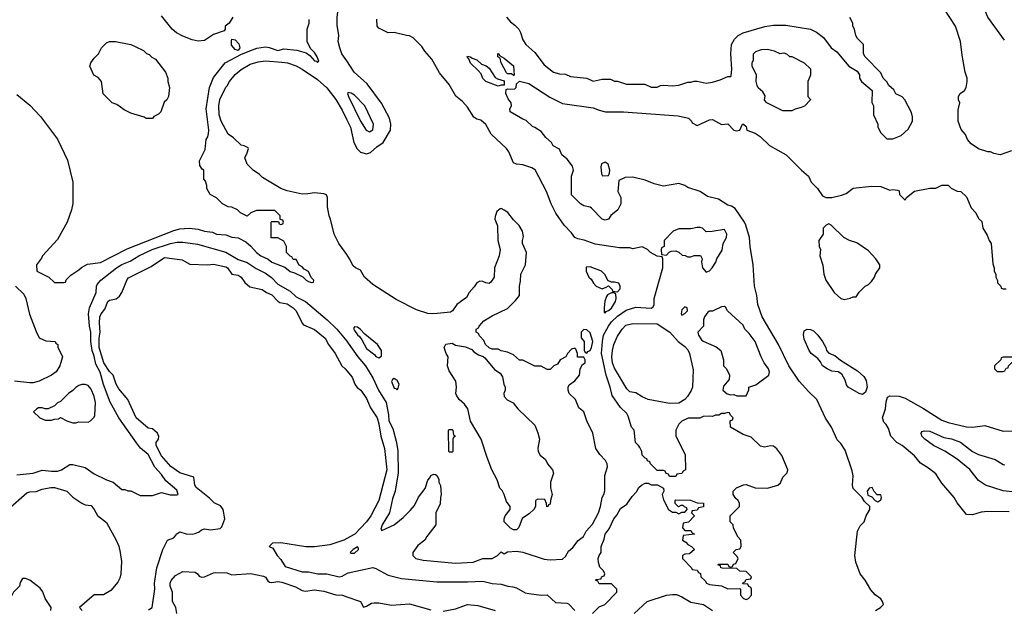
# Model space of a CAD drawing. Header units: inches. Extents: x 1793402 to 1900366, y 320852 to 470679.
# Tile 305 of 604: x 1857863 to 1864298, y 405378 to 409233. Entities that reach past the tile are written whole.
import ezdxf

# ---------------------------------------------------------------- set-up
doc = ezdxf.new("R2010")
doc.units = ezdxf.units.IN
doc.header["$MEASUREMENT"] = 0
doc.layers.add('B8450', color=7, linetype='Continuous')
doc.layers.add('B8460', color=7, linetype='Continuous')

msp = doc.modelspace()

# ---------------------------------------------------------------- linework, layer by layer
at = {"layer": 'B8450', "color": 4}
for points, elevation in [([(1860000, 408963.3), (1859969, 409010), (1859954, 409050), (1859944, 409090), (1859949, 409130), (1859938, 409198), (1859937.2, 409250), (1859949, 409330), (1859949, 409370), (1859961.2, 409430), (1859976, 409470), (1859982.7, 409530), (1859979.3, 409550), (1859970, 409564), (1859922, 409610), (1859922, 409630), (1859948, 409650), (1859989.4, 409670.6), (1860000, 409683.9)], 272), ([(1859256, 409250), (1859231.3, 409210), (1859204.7, 409190), (1859204.7, 409170), (1859199.8, 409160.2), (1859130, 409136), (1859090, 409109.2), (1859070, 409096), (1859030, 409092.7), (1858990, 409101.2), (1858930, 409125.2), (1858887.5, 409147.5), (1858859, 409170), (1858790, 409258)], 276), ([(1857844.7, 408744.7), (1857930, 408674.8), (1857999.9, 408599.9), (1858110, 408451), (1858174.6, 408314.6), (1858210.5, 408170), (1858210.6, 408030.6), (1858202, 407990), (1858174, 407910), (1858110, 407795.3), (1858012, 407690), (1858005.4, 407674.6), (1857972, 407630), (1857974, 407590), (1858054, 407550), (1858090, 407514), (1858150, 407514), (1858162, 407518), (1858167.3, 407532.7), (1858196.4, 407563.6), (1858250, 407598), (1858266.3, 407613.7), (1858306.3, 407633.7), (1858390, 407644.9), (1858565.7, 407734.3), (1858870, 407854.9), (1858910, 407865.5), (1858970, 407871), (1859030, 407864), (1859070, 407850.8), (1859123.5, 407843.5), (1859150, 407831), (1859210, 407826), (1859250, 407811.3), (1859290, 407806.8), (1859340.7, 407780.7), (1859373.4, 407753.4), (1859411.3, 407710), (1859438, 407690), (1859486.4, 407666.4), (1859510, 407647.7), (1859596, 407616), (1859630, 407586.8), (1859658.8, 407578.8), (1859712.7, 407552.7), (1859734, 407530), (1859750, 407522), (1859770, 407514), (1859782, 407518), (1859786, 407530), (1859767.3, 407547.3), (1859750, 407586), (1859722, 407602), (1859710, 407618), (1859688.9, 407628.9), (1859670, 407666), (1859650, 407666), (1859642, 407682), (1859630, 407686), (1859606, 407710), (1859606, 407750), (1859590, 407786), (1859550, 407806), (1859507.3, 407807.3), (1859506, 407910), (1859510, 407914), (1859554, 407914), (1859558, 407898), (1859570, 407894), (1859582, 407898), (1859586, 407910), (1859582, 407922), (1859566, 407926), (1859566, 407950), (1859530, 407986), (1859410, 407986), (1859374, 407970), (1859350, 407948), (1859306, 407970), (1859286, 407990), (1859250, 408008), (1859226, 408010), (1859188, 408030), (1859150, 408068), (1859108, 408090), (1859086, 408130), (1859086, 408150), (1859076.4, 408176.4), (1859066, 408190), (1859066, 408250), (1859056.4, 408256.4), (1859040.4, 408280.4), (1859038, 408310), (1859074.6, 408385.4), (1859082, 408450), (1859092.5, 408467.5), (1859097.2, 408490), (1859099.3, 408510), (1859081.6, 408650), (1859103.6, 408790), (1859130, 408854), (1859206, 408950), (1859312.9, 409007.1), (1859383.3, 409036.7), (1859412.9, 409047.1), (1859470, 409055.8), (1859492.2, 409052.2), (1859550, 409030.7), (1859590, 409042), (1859673.4, 409033.4), (1859735.3, 409015.3), (1859758.8, 408998.8), (1859790, 408964.7), (1859802, 408962), (1859810, 408954), (1859818, 408962), (1859808, 408990), (1859790, 409018), (1859764, 409044), (1859742, 409090), (1859742, 409170), (1859755.3, 409210), (1859753.6, 409233.6)], 276), ([(1860000, 407697.1), (1859949, 407770), (1859919, 407830), (1859894, 407930), (1859885.2, 407950), (1859874, 408010), (1859875.3, 408070), (1859868.4, 408088.4), (1859850, 408095.3), (1859790, 408102), (1859746.4, 408093.6), (1859710, 408093.2), (1859610, 408113.2), (1859568.7, 408130), (1859450, 408202), (1859430, 408222), (1859388, 408250), (1859350, 408288), (1859335.3, 408330), (1859350, 408362), (1859358, 408390), (1859355.6, 408395.6), (1859330, 408409.2), (1859310, 408411.8), (1859260.6, 408460.6), (1859224.9, 408484.9), (1859179, 408570), (1859166.6, 408610), (1859163.7, 408670), (1859170, 408711.3), (1859210, 408791.3), (1859219.3, 408800.7), (1859234, 408830), (1859270, 408874.8), (1859310, 408906.8), (1859370, 408942.8), (1859421.5, 408958.5), (1859470, 408964), (1859575.2, 408955.2), (1859612, 408950), (1859670, 408930.5), (1859710, 408910.5), (1859810, 408842), (1859870, 408787.3), (1859930, 408710.7), (1859970, 408641), (1860000, 408579.1)], 272), ([(1857843.1, 406256.9), (1857950, 406267.7), (1858010, 406287.3), (1858070, 406280.7), (1858110, 406282), (1858135.3, 406290), (1858190, 406326), (1858210, 406326), (1858290, 406304.7), (1858350, 406264.7), (1858430, 406224.7), (1858474, 406210), (1858530, 406162), (1858550, 406162), (1858570, 406152), (1858590, 406152), (1858650, 406122), (1858730, 406122), (1858790, 406142), (1858847.1, 406127.1), (1858890, 406126), (1858898, 406130), (1858890, 406158), (1858818, 406218), (1858790, 406259), (1858747, 406307), (1858702.7, 406390), (1858652.5, 406432.5), (1858625.7, 406465.7), (1858510, 406629.3), (1858453.6, 406733.6), (1858410, 406849), (1858387.9, 406927.9), (1858360.4, 406980.4), (1858350, 407034), (1858336.4, 407070), (1858328.2, 407130), (1858328.4, 407190), (1858318.3, 407230), (1858311.5, 407310), (1858318.7, 407350), (1858362.7, 407450), (1858364, 407490), (1858370, 407502), (1858394, 407530), (1858496, 407610), (1858530, 407633), (1858585.2, 407654.8), (1858642, 407690), (1858728.7, 407730), (1858848, 407770), (1858890, 407778), (1858930, 407779.1), (1859025.2, 407765.2), (1859210, 407713.4), (1859290, 407664.7), (1859350, 407646), (1859407.3, 407607.3), (1859470, 407576.3), (1859508.2, 407548.2), (1859550, 407504.7), (1859630, 407458.8), (1859670, 407422), (1859731.5, 407391.5), (1859871.3, 407271.3), (1859934.9, 407210), (1860000, 407131.2)], 272), ([(1858704.7, 405375.3), (1858728.9, 405391.1), (1858746, 405510), (1858743.7, 405550), (1858759.3, 405650), (1858799, 405770), (1858828.7, 405830), (1858870, 405844.7), (1858889, 405871), (1858910, 405884.7), (1858950, 405871.3), (1858990.7, 405870.7), (1859010, 405873.4), (1859035.3, 405884.7), (1859050, 405898), (1859070, 405904.7), (1859110, 405898), (1859173.2, 405906.8), (1859183.1, 405916.9), (1859204, 405970), (1859192.3, 406030), (1859184.8, 406044.8), (1859174.7, 406054.7), (1859134, 406074), (1859104.4, 406104.4), (1859015.5, 406175.5), (1859006.6, 406190), (1859002, 406242), (1858908.7, 406270), (1858850, 406312.7), (1858790, 406381.2), (1858754, 406450), (1858754, 406470), (1858769.2, 406490), (1858772.1, 406507.9), (1858763.7, 406530), (1858730, 406557.2), (1858702.7, 406562.7), (1858624, 406630), (1858569.4, 406749.4), (1858510, 406819.3), (1858493.3, 406850), (1858472.7, 406910), (1858450, 406932.7), (1858413.6, 406990), (1858383, 407090), (1858382.4, 407150), (1858389.6, 407190), (1858384.5, 407250), (1858387.3, 407290), (1858395.1, 407310), (1858419.1, 407340.9), (1858438, 407390), (1858450, 407398.4), (1858492.3, 407407.7), (1858515.1, 407424.9), (1858530.9, 407449.1), (1858565.2, 407534.8), (1858574.9, 407545.1), (1858721.1, 407618.9), (1858810, 407678.3), (1858923.6, 407663.6), (1858974.2, 407634.2), (1859089.8, 407630.2), (1859130, 407635.3), (1859210, 407616.5), (1859220.5, 407610), (1859250, 407570.4), (1859290, 407562), (1859310, 407550.5), (1859333.9, 407513.9), (1859367.1, 407487.1), (1859448.5, 407468.5), (1859474.8, 407450), (1859510, 407434), (1859550, 407392.7), (1859564, 407384), (1859610, 407374.4), (1859650.7, 407350), (1859670.5, 407330), (1859708.8, 407248.8), (1859718.3, 407238.3), (1859790, 407207.7), (1859858.8, 407150), (1859880.7, 407110), (1859924.9, 407050), (1859967.7, 406970), (1859990, 406950.6), (1860000, 406938.3)], 268), ([(1857836, 407490), (1857890, 407438), (1857902.8, 407410), (1857927.5, 407307.5), (1857970, 407194), (1857990, 407154), (1858032.7, 407132.7), (1858094, 407130), (1858098, 407118), (1858112, 407110), (1858112.7, 407092.7), (1858142, 407030), (1858124.7, 406970), (1858102, 406930), (1858070, 406908.7), (1857990, 406869), (1857950, 406859), (1857930, 406859), (1857829.3, 406869.3)], 272), ([(1857785.2, 406030), (1857910, 406140.7), (1857930, 406147.3), (1857970, 406147.7), (1858010, 406162.8), (1858065.6, 406174.4), (1858090, 406174), (1858170, 406150.7), (1858210, 406111), (1858270, 406071.3), (1858290, 406062), (1858330, 406058), (1858350, 406032), (1858370.7, 405990.7), (1858430, 405946), (1858493.4, 405830), (1858510.4, 405790.4), (1858520.5, 405750), (1858527.3, 405690), (1858524, 405610), (1858518, 405582), (1858504.5, 405555.5), (1858458, 405502), (1858410, 405473.2), (1858350, 405473.2), (1858254, 405390), (1858272, 405370)], 268), ([(1860000, 405840.5), (1859981, 405830), (1859890, 405799.5), (1859790, 405787.3), (1859732.8, 405787.2), (1859570, 405812.7), (1859514, 405810), (1859494, 405790), (1859517.3, 405777.3), (1859546, 405730), (1859570, 405704.7), (1859597.3, 405657.3), (1859710, 405622.8), (1859750, 405622.8), (1859810.7, 405610.7), (1859870, 405610.6), (1859950, 405590.8), (1859970, 405596), (1860000, 405612)], 268), ([(1858889.2, 405350), (1858884, 405390), (1858861.2, 405430), (1858862, 405490), (1858847, 405530), (1858846.6, 405550), (1858852.5, 405567.5), (1858880.2, 405599.8), (1858930, 405624.7), (1859010, 405621), (1859024.7, 405610), (1859034.8, 405594.8), (1859050, 405587.7), (1859070, 405590.5), (1859130, 405617.3), (1859141.5, 405618.5), (1859216, 405616), (1859250, 405604.7), (1859372.7, 405612.7), (1859455.3, 405595.3), (1859468.2, 405588.2), (1859484.4, 405564.4), (1859495.9, 405555.9), (1859510, 405553), (1859550, 405559.5), (1859575.1, 405555.1), (1859665.1, 405525.1), (1859710, 405501.6), (1859730, 405497.6), (1859790, 405506), (1859850, 405498), (1859930, 405474), (1859972, 405470), (1860000, 405460.7)], 264), ([(1858066, 405370), (1858068, 405390), (1858029, 405449), (1858013.6, 405493.6), (1857996.5, 405516.5), (1857930, 405568.7), (1857900.4, 405580.4), (1857881, 405579), (1857865.4, 405554.6), (1857862, 405530), (1857822, 405490), (1857811.1, 405468.9), (1857790, 405458), (1857750, 405455.3), (1857710, 405468.7), (1857670, 405488.7), (1857652, 405488), (1857644.7, 405470), (1857630, 405455.3), (1857615.8, 405330)], 268)]:
    msp.add_lwpolyline(points, dxfattribs=dict(at, elevation=elevation))
at = {"layer": 'B8450', "color": 4, "elevation": 276}
for points in [[(1858690, 408586), (1858676.4, 408596.4), (1858590, 408622), (1858544.7, 408644.7), (1858498, 408678), (1858468, 408690), (1858409.1, 408749.1), (1858398, 408830), (1858375.3, 408855.3), (1858348, 408870), (1858322, 408930), (1858328.7, 408950), (1858350, 408982), (1858378, 409010), (1858398, 409050), (1858430, 409082), (1858450, 409091.3), (1858490, 409091.3), (1858590, 409071), (1858618, 409058), (1858670.9, 409030.9), (1858691.1, 409011.1), (1858710, 409004.7), (1858727.5, 408987.5), (1858750, 408976), (1858816, 408890), (1858831.3, 408850), (1858831.3, 408830), (1858841, 408790), (1858836, 408730), (1858824.7, 408710), (1858806.2, 408693.8), (1858784.7, 408630), (1858770, 408615.3), (1858739.6, 408600.4), (1858730, 408588)], [(1859290, 409032.3), (1859270, 409037.6), (1859247, 409067), (1859246, 409094), (1859250, 409104.7), (1859270, 409102.4), (1859295.9, 409075.9), (1859302.4, 409050)], [(1858290, 406848.7), (1858270, 406848.7), (1858250, 406842), (1858230, 406828.7), (1858210, 406808.7), (1858182, 406790), (1858130, 406738), (1858110, 406728), (1858090, 406708), (1858050, 406688), (1858030, 406688), (1858010, 406695.3), (1857985.4, 406694.6), (1857974, 406690), (1857954, 406670), (1857994, 406630), (1858030, 406614), (1858070, 406614), (1858090, 406622), (1858116.4, 406623.6), (1858130, 406632), (1858171.1, 406611.1), (1858210, 406598), (1858230, 406598), (1858250, 406604.7), (1858310, 406602), (1858326, 406610), (1858350, 406634), (1858354.6, 406645.4), (1858359, 406730), (1858349.2, 406770), (1858330, 406818), (1858310, 406842)]]:
    msp.add_lwpolyline(points, close=True, dxfattribs=at)
at = {"layer": 'B8460', "color": 4}
for points, elevation in [([(1864298.6, 409098.6), (1864189.2, 409250), (1864173.2, 409290), (1864113.6, 409393.6), (1864073.2, 409530), (1864069.2, 409550), (1864073.2, 409590), (1864064, 409630), (1864010, 409708.7), (1863990, 409729), (1863970, 409733.2), (1863930, 409717.2), (1863910, 409729.2), (1863896.9, 409770), (1863894.5, 409810), (1863878.4, 409870), (1863883.5, 409910), (1863878.5, 409938.5), (1863869.8, 409949.8), (1863830, 409963.9), (1863823.5, 409970), (1863815.1, 409990), (1863814.7, 410000)], 256), ([(1861044.7, 409250), (1861070, 409218), (1861098, 409198), (1861124.7, 409170), (1861136, 409150), (1861150, 409102), (1861171.3, 409070), (1861230, 409018), (1861290, 408938), (1861352, 408890), (1861390, 408878.8), (1861430, 408876), (1861462, 408862), (1861570, 408851.3), (1861610, 408832), (1861670, 408844.7), (1861723.6, 408843.6), (1861750, 408832), (1861770, 408832), (1861828.4, 408811.6), (1861948.4, 408811.6), (1861990, 408792), (1862030, 408792), (1862050, 408802), (1862070, 408804.7), (1862130, 408801), (1862170, 408804.7), (1862230, 408824.7), (1862250, 408824.7), (1862270, 408831.3), (1862290, 408831.3), (1862350, 408818), (1862390, 408824.7), (1862440.2, 408839.8), (1862490, 408862), (1862510, 408862), (1862513.6, 408866.4), (1862517.2, 408910), (1862509.4, 409010.6), (1862515.1, 409070), (1862533.8, 409106.2), (1862559, 409130), (1862591.9, 409148.1), (1862732.1, 409187.9), (1862790, 409197.3), (1862870, 409197.3), (1863030, 409170.8), (1863070.6, 409150.6), (1863116.3, 409116.3), (1863166, 409050), (1863202.8, 409022.8), (1863282, 408930), (1863336.9, 408896.9), (1863351.6, 408871.6), (1863352, 408850), (1863364.7, 408830), (1863434, 408770), (1863431.6, 408691.6), (1863442, 408670), (1863442, 408610), (1863472, 408550), (1863472, 408530), (1863490, 408494), (1863530, 408454), (1863570, 408454), (1863623.1, 408476.9), (1863670, 408518), (1863697.2, 408570), (1863698, 408598), (1863690, 408626), (1863648, 408710), (1863630, 408728), (1863588.9, 408748.9), (1863574.6, 408774.6), (1863543.1, 408803.1), (1863530, 408826), (1863506, 408850), (1863490, 408886), (1863388, 408990), (1863378, 409010), (1863378, 409070), (1863338, 409110), (1863328, 409130), (1863318, 409170), (1863308, 409190), (1863308, 409210), (1863288.4, 409248.4)], 268), ([(1864345.4, 408374.6), (1864270.9, 408349.1), (1864230, 408358), (1864208.4, 408368.4), (1864190, 408368.7), (1864130, 408388.7), (1864082, 408422), (1864058, 408450), (1864043.1, 408483.1), (1864014.6, 408514.6), (1863995.3, 408570), (1863996.4, 408643.6), (1864008, 408690), (1863998, 408710), (1863998, 408730), (1864009, 408751), (1864038, 408770), (1864048, 408790), (1864055.3, 408830), (1864055.3, 408850), (1864042, 408890), (1864022, 409002), (1864012.3, 409090), (1863978, 409190), (1863903.9, 409303.9)], 264), ([(1861606, 405350), (1861650, 405394), (1861686, 405410), (1861766, 405490), (1861766, 405510), (1861730, 405546), (1861650, 405546), (1861642, 405562), (1861626, 405570), (1861630, 405574), (1861662, 405578), (1861666, 405590), (1861682, 405598), (1861686, 405610), (1861678, 405630), (1861654.6, 405654.6), (1861644.7, 405684.7), (1861644, 405710), (1861649, 405730), (1861662, 405750), (1861662, 405790), (1861682, 405838), (1861689.5, 405870.5), (1861714.8, 405905.2), (1861745.2, 405970), (1861766, 405994), (1861790, 406038), (1861830, 406064.7), (1861864.7, 406115.3), (1861894.6, 406145.4), (1861910, 406174), (1861926, 406190), (1861950, 406202), (1861970, 406202), (1861990, 406192), (1862031.6, 406191.6), (1862071.1, 406171.1), (1862072, 406150), (1862062, 406130), (1862070, 406094), (1862102, 406030), (1862130, 406014), (1862150, 406014), (1862170, 406002), (1862190, 406014), (1862210, 406014), (1862226, 406030), (1862222, 406042), (1862207.3, 406047.3), (1862198, 406058), (1862183.6, 406056.4), (1862167.3, 406047.3), (1862146, 406070), (1862146, 406090), (1862150, 406094), (1862247.3, 406092.7), (1862290, 406074), (1862332.7, 406072.7), (1862332.7, 406047.3), (1862298, 406042), (1862290, 406026), (1862258, 406022), (1862254, 406010), (1862274, 405990), (1862232.7, 405947.3), (1862198, 405942), (1862194, 405910), (1862210, 405894), (1862250, 405894), (1862258, 405878), (1862272, 405870), (1862198, 405862), (1862194, 405830), (1862216.9, 405816.9), (1862230, 405802), (1862254, 405790), (1862274, 405770), (1862239.6, 405740.4), (1862210, 405738), (1862194, 405730), (1862194, 405710), (1862254, 405650), (1862258, 405638), (1862290, 405634), (1862298, 405618), (1862312.7, 405612.7), (1862314, 405590), (1862343.6, 405563.6), (1862352, 405550), (1862370, 405541), (1862450, 405532), (1862490, 405512), (1862570, 405514), (1862574, 405510), (1862574, 405470), (1862594, 405450), (1862610, 405442), (1862626, 405450), (1862646, 405470), (1862646, 405510), (1862642, 405522), (1862627.3, 405527.3), (1862622, 405542), (1862590, 405546), (1862586, 405550), (1862602, 405558), (1862610, 405574), (1862642, 405578), (1862646, 405590), (1862610, 405626), (1862568.4, 405628.4), (1862550, 405646), (1862452.7, 405647.3), (1862446, 405650), (1862442, 405662), (1862426, 405670), (1862430, 405674), (1862490, 405674), (1862498, 405658), (1862510, 405654), (1862522, 405658), (1862527.3, 405672.7), (1862542, 405678), (1862558, 405710), (1862550, 405726), (1862526, 405750), (1862546, 405770), (1862570, 405774), (1862578, 405790), (1862575.3, 405830), (1862558, 405850), (1862528.4, 405908.4), (1862526, 405930), (1862506, 405950), (1862506, 405990), (1862566, 406050), (1862566, 406070), (1862558, 406090), (1862543.1, 406103.1), (1862526, 406130), (1862526, 406150), (1862548.4, 406171.6), (1862592.7, 406192.7), (1862610, 406194), (1862670, 406172), (1862750, 406171.3), (1862818, 406190), (1862834, 406206), (1862850, 406242), (1862878, 406270), (1862882, 406290), (1862843.1, 406383.1), (1862810, 406428), (1862790, 406446), (1862770, 406448), (1862730, 406438), (1862704, 406444), (1862643.1, 406503.1), (1862590, 406522), (1862508, 406570), (1862506, 406610), (1862522, 406618), (1862526, 406630), (1862507.3, 406647.3), (1862502, 406662), (1862490, 406666), (1862470, 406658), (1862450, 406658), (1862431.6, 406648.4), (1862410, 406648), (1862390, 406638), (1862370, 406642), (1862330, 406638), (1862308.4, 406628.4), (1862231.6, 406628.4), (1862190, 406608.7), (1862170, 406588.7), (1862150.8, 406550), (1862151.3, 406510), (1862212, 406390), (1862214, 406290), (1862198, 406282), (1862190, 406266), (1862158, 406262), (1862150, 406246), (1862110, 406246), (1862102, 406262), (1862087.3, 406267.3), (1862082, 406282), (1862070, 406286), (1862030, 406286), (1861986, 406330), (1861982, 406342), (1861966, 406350), (1861962, 406362), (1861950, 406366), (1861930, 406386), (1861928, 406410), (1861915.3, 406435.3), (1861908, 406450), (1861888, 406470), (1861878, 406550), (1861862, 406570), (1861840.2, 406640.2), (1861830, 406658), (1861790, 406698), (1861735.1, 406775.1), (1861722, 406830), (1861695.1, 406910), (1861665.1, 407050), (1861671.2, 407130), (1861678.9, 407170), (1861709.8, 407230.2), (1861730, 407257.1), (1861770, 407295.8), (1861825.3, 407334.7), (1861890, 407353), (1861990, 407347.7), (1862003.1, 407356.9), (1862008.9, 407371.1), (1862009, 407410), (1862066, 407610), (1862066, 407670), (1862062, 407682), (1862030, 407686), (1861986, 407710), (1861966, 407730), (1861930, 407748), (1861870, 407735.3), (1861850, 407742), (1861782, 407742), (1861624.8, 407764.8), (1861552.1, 407792.1), (1861510, 407799.3), (1861490, 407809.3), (1861470, 407839), (1861421.2, 407890), (1861367.7, 407967.7), (1861336, 408030), (1861306, 408110), (1861231.9, 408251.9), (1861210, 408264), (1861150, 408284), (1861110, 408288.7), (1861090, 408298), (1861059, 408370), (1861044, 408390), (1860944.8, 408484.8), (1860910, 408548), (1860877.2, 408577.2), (1860850, 408582), (1860830, 408595.3), (1860790, 408662), (1860757.5, 408697.5), (1860712.9, 408732.9), (1860668.7, 408810), (1860606.3, 408886.3), (1860556, 408976), (1860510, 409028), (1860490, 409058), (1860434.6, 409114.6), (1860410, 409128), (1860390, 409128.7), (1860310, 409148.7), (1860270, 409148), (1860210, 409178), (1860198, 409190), (1860196.4, 409236.4)], 268), ([(1860000, 408579.1), (1860023.8, 408530), (1860047.3, 408430), (1860068.6, 408388.6), (1860090, 408367.3), (1860130, 408356.3), (1860156.2, 408363.8), (1860197.5, 408402.5), (1860237.2, 408430), (1860285.2, 408510), (1860289.2, 408550), (1860279, 408590), (1860226.3, 408686.3), (1860132.9, 408812.9), (1860048.7, 408890), (1860000, 408963.3)], 272), ([(1863455.3, 405370), (1863488, 405390), (1863508, 405410), (1863502, 405430), (1863490, 405448), (1863453.6, 405473.6), (1863426.3, 405506.3), (1863389.3, 405569.3), (1863355.3, 405610), (1863327.2, 405687.2), (1863320.9, 405730), (1863338, 405890), (1863354.8, 405925.2), (1863382, 405950), (1863394, 405990), (1863418, 406030), (1863418, 406050), (1863383.1, 406083.1), (1863368.4, 406108.4), (1863310, 406168), (1863306, 406190), (1863309.4, 406250), (1863304.1, 406284.1), (1863258, 406418), (1863230, 406462), (1863206, 406486), (1863169, 406570), (1863130, 406628), (1863072.3, 406750), (1863019.3, 406799.3), (1862958, 406870), (1862889.4, 406970), (1862820.9, 407110), (1862715.1, 407290), (1862686.6, 407370), (1862680.9, 407430), (1862666, 407490), (1862656, 407630), (1862637.2, 407750), (1862633.2, 407810), (1862609.3, 407890), (1862599.3, 407910), (1862539.5, 407999.5), (1862514.2, 408014.2), (1862490, 408021.2), (1862430, 408059), (1862358, 408078), (1862309.1, 408109.1), (1862230, 408135.3), (1862208.9, 408148.9), (1862170, 408162), (1862070, 408144), (1862010, 408159), (1861950, 408184), (1861870, 408204), (1861819.6, 408200.4), (1861778, 408182), (1861772, 408110), (1861791.3, 408070), (1861792, 408030), (1861772, 407990), (1861726.8, 407953.2), (1861710, 407928), (1861690, 407922), (1861670, 407928.7), (1861600.4, 408000.4), (1861590, 408008), (1861550, 408015.3), (1861528, 408030), (1861469.1, 408089.1), (1861468.7, 408210), (1861482, 408250), (1861476.4, 408276.4), (1861440.4, 408320.4), (1861406, 408350), (1861390, 408386), (1861350, 408408), (1861338, 408430), (1861302, 408462), (1861270, 408502), (1861230, 408528.7), (1861214, 408534), (1861173.6, 408573.6), (1861150, 408582), (1861068, 408630), (1861066, 408650), (1861078, 408670), (1861075.3, 408690), (1861054.6, 408714.6), (1861039, 408750), (1861043.1, 408776.9), (1861050, 408782), (1861070, 408778), (1861099, 408781), (1861108, 408790), (1861110, 408814), (1861130, 408832), (1861190, 408814.8), (1861326.4, 408726.4), (1861410, 408684.9), (1861610, 408657.3), (1861650, 408641), (1861690.9, 408630.9), (1861809.1, 408630.9), (1862165.4, 408605.4), (1862234, 408590), (1862254, 408570), (1862258, 408558), (1862290, 408542), (1862370, 408578.8), (1862390, 408580.7), (1862450, 408546.8), (1862490, 408551.3), (1862530, 408511.3), (1862547.5, 408507.5), (1862568.7, 408511.3), (1862586, 408550), (1862594, 408550), (1862610, 408534), (1862614, 408510), (1862670, 408491.3), (1862702, 408470), (1862762, 408410), (1862872, 408350), (1862971.3, 408250), (1863018, 408210), (1863036, 408170), (1863076, 408130), (1863110, 408082), (1863131.6, 408071.6), (1863170, 408071.3), (1863234.6, 408085.4), (1863263.1, 408096.9), (1863310, 408131.3), (1863430, 408144.7), (1863490, 408142), (1863550, 408118), (1863570, 408122), (1863599.6, 408119.6), (1863610, 408114), (1863612, 408090), (1863650, 408054), (1863658, 408070), (1863710, 408111), (1863810, 408131.3), (1863850, 408131.3), (1863890, 408152), (1863930, 408152), (1863950, 408132), (1863990, 408112), (1864014, 408110), (1864050, 408074), (1864082, 408002), (1864112, 407970), (1864130, 407934), (1864150, 407914), (1864158, 407870), (1864185.4, 407825.4), (1864198, 407790), (1864211, 407770), (1864223.6, 407636.4), (1864232, 407610), (1864232, 407590), (1864242, 407570), (1864242, 407550), (1864252.7, 407527.3), (1864252.7, 407512.7), (1864274, 407490), (1864278, 407478), (1864290, 407474), (1864310, 407474)], 264), ([(1860000, 407131.2), (1860010, 407119.1), (1860072.4, 407030), (1860123, 406970), (1860171.5, 406891.5), (1860208.2, 406810), (1860257.1, 406730), (1860272.4, 406650), (1860274.9, 406610), (1860300.5, 406560.5), (1860325.5, 406470), (1860334.2, 406414.2), (1860335.8, 406270), (1860316.4, 406150), (1860299, 406101), (1860280.7, 406010), (1860232, 405930), (1860222, 405902), (1860230, 405894), (1860310, 405931), (1860370, 405978.8), (1860414.9, 406025.1), (1860442.9, 406057.1), (1860470, 406111), (1860512.7, 406167.3), (1860530, 406222), (1860543.1, 406236.9), (1860550, 406254), (1860570, 406262), (1860579.6, 406259.6), (1860590, 406254), (1860602, 406230), (1860602, 406210), (1860612.7, 406187.3), (1860618, 406130), (1860612, 406110), (1860611.6, 406068.4), (1860582, 406010), (1860582, 405930), (1860524.5, 405855.5), (1860511, 405830), (1860465.2, 405794.8), (1860432, 405750), (1860432, 405730), (1860451.1, 405711.1), (1860499.8, 405699.8), (1860710, 405680.7), (1860827.1, 405687.1), (1860890, 405711), (1860950, 405711.3), (1860986, 405730), (1861010, 405754), (1861030, 405742), (1861050, 405754), (1861110, 405758), (1861150, 405751.3), (1861290, 405707.3), (1861330, 405702.8), (1861410, 405707.3), (1861430, 405724.7), (1861450, 405758), (1861477.5, 405782.5), (1861512.5, 405827.5), (1861546.6, 405853.4), (1861566, 405890), (1861605.8, 405934.2), (1861644.5, 406010), (1861658, 406050), (1861669.6, 406110.4), (1861681.2, 406130), (1861686, 406154), (1861687.2, 406252.8), (1861704, 406310), (1861701.2, 406330), (1861691.9, 406351.9), (1861655.3, 406390), (1861629, 406430), (1861609.2, 406530), (1861569.3, 406610), (1861548.7, 406668.7), (1861516.4, 406696.4), (1861496, 406750), (1861454, 406790), (1861448, 406810), (1861448, 406830), (1861454.6, 406845.4), (1861490, 406871.3), (1861522, 406910), (1861526, 406950), (1861542, 406978), (1861558, 406990), (1861558, 407010), (1861550, 407026), (1861507.3, 407027.3), (1861508, 407050), (1861498, 407078), (1861490, 407086), (1861470, 407078), (1861442, 407050), (1861431.3, 407028.7), (1861394, 407010), (1861378, 406982), (1861354, 406970), (1861330, 406946), (1861310, 406946), (1861270, 406968), (1861230, 406968), (1861150, 407008), (1861130, 407008), (1861090, 407042), (1861050, 407059), (1861008.9, 407068.9), (1860990, 407078), (1860950, 407078), (1860930, 407088), (1860908, 407110), (1860896.4, 407136.4), (1860867.3, 407167.3), (1860862, 407182), (1860846, 407190), (1860846, 407210), (1860862, 407218), (1860866, 407230), (1860896.4, 407263.6), (1860950, 407298), (1861050, 407346), (1861103.2, 407396.8), (1861129, 407430), (1861129, 407490), (1861136.5, 407523.5), (1861137.2, 407570), (1861169.2, 407630), (1861174, 407710), (1861149, 407770), (1861148.7, 407790), (1861155.3, 407815.3), (1861149, 407850), (1861126.8, 407886.8), (1861090, 407924), (1861052, 407972), (1861030, 407988.7), (1861010, 407998), (1861003.6, 407996.4), (1860982, 407978), (1860970, 407946), (1860968, 407930), (1860985.8, 407885.8), (1860988.7, 407790), (1861002.4, 407730), (1860997.1, 407690), (1860964.9, 407610), (1860962.8, 407550), (1860942.5, 407517.5), (1860930, 407508.7), (1860910, 407512), (1860890, 407522.4), (1860870, 407523.5), (1860850, 407513), (1860833.8, 407486.2), (1860801.3, 407450), (1860782.8, 407417.2), (1860718.8, 407370), (1860691, 407330), (1860678.8, 407321.2), (1860570, 407309.2), (1860530, 407313.2), (1860455.9, 407335.9), (1860323.3, 407403.3), (1860170, 407502.7), (1860117.2, 407550), (1860090, 407595.3), (1860058, 407610), (1860043.2, 407623.2), (1860019, 407670), (1860000, 407697.1)], 272), ([(1860000, 406938.3), (1860035.2, 406895.2), (1860052.7, 406850), (1860068.9, 406828.9), (1860093.4, 406810), (1860130, 406756), (1860154.6, 406694.6), (1860198, 406630), (1860210.4, 406590), (1860222, 406510), (1860247.7, 406430), (1860262, 406290), (1860210.4, 406090), (1860158, 405990), (1860130.4, 405950), (1860053.4, 405870), (1860000, 405840.5)], 268), ([(1864330, 406016), (1864190, 406017.2), (1864146.4, 406013.6), (1864090, 405995.3), (1864050, 405998), (1863990, 406075.3), (1863969.5, 406109.5), (1863890, 406204), (1863850, 406264), (1863802, 406302), (1863750, 406334), (1863710, 406382), (1863629.3, 406449.3), (1863595.3, 406470), (1863555.3, 406510), (1863540.2, 406560.2), (1863525.6, 406585.6), (1863510, 406602), (1863500.7, 406630), (1863521.6, 406690), (1863524.8, 406735.2), (1863535.3, 406764.7), (1863550, 406774), (1863610, 406772), (1863650, 406758.8), (1863770, 406691), (1863890, 406614.8), (1863930, 406600.7), (1864050, 406570.5), (1864091.9, 406568.1), (1864170, 406581), (1864290, 406542.8), (1864370, 406544.7)], 256), ([(1864510, 406128), (1864290, 406152.7), (1864175.3, 406190), (1864130, 406221.2), (1864071.7, 406291.7), (1863990, 406359.3), (1863910, 406413.2), (1863835.3, 406450), (1863777.2, 406490), (1863759, 406510), (1863755.3, 406530), (1863760.2, 406539.8), (1863774.6, 406545.4), (1863810, 406542.8), (1863902.4, 406502.4), (1863951.9, 406491.9), (1864010.4, 406470.4), (1864090, 406410.7), (1864130, 406390.8), (1864236.8, 406356.8), (1864290, 406324.7), (1864302, 406322)], 252), ([(1860000, 405612), (1860010, 405617.3), (1860170, 405651), (1860190, 405646), (1860270, 405601), (1860359.1, 405579.1), (1860590, 405558.8), (1860790, 405557.3), (1860890, 405562.8), (1860950, 405546.8), (1861010, 405542.8), (1861054, 405530), (1861086, 405526), (1861110, 405518), (1861167.1, 405487.1), (1861190, 405481), (1861270, 405471.3), (1861310, 405472), (1861363.6, 405423.6), (1861439.6, 405419.6), (1861450, 405414), (1861491.1, 405371.1)], 268), ([(1860000, 405460.7), (1860090.5, 405430.5), (1860110, 405392), (1860130, 405398), (1860162, 405418), (1860178.6, 405421.4), (1860210, 405420.7), (1860293.6, 405406.4), (1860410, 405414.8), (1860550, 405376)], 264), ([(1861879, 405350), (1861964, 405430), (1862090, 405470.7), (1862130, 405476.3), (1862154.6, 405474.6), (1862190, 405460.7), (1862250, 405426), (1862331.3, 405410), (1862390.7, 405370.7)], 264), ([(1860630, 405366), (1860710, 405382), (1860790, 405410.8), (1860856.4, 405403.6), (1860970, 405371.3)], 264)]:
    msp.add_lwpolyline(points, dxfattribs=dict(at, elevation=elevation))
for points, elevation in [([(1860990, 408798), (1860908.9, 408828.9), (1860889.1, 408849.1), (1860878, 408878), (1860860.2, 408900.2), (1860810, 408948), (1860798, 408978), (1860788, 408990), (1860790, 408994), (1860810, 408991), (1860821, 408981), (1860850, 408971), (1860881.4, 408941.4), (1860910.5, 408930.5), (1860930, 408916), (1860970, 408856), (1860986, 408846), (1861030, 408834), (1861030, 408806), (1861010, 408806)], 264), ([(1861090, 408868), (1861078, 408878), (1861050, 408878), (1861044.7, 408884.7), (1861009, 408950), (1861002, 408982), (1860988.7, 408990), (1860987.3, 409012.7), (1860994, 409010), (1860998, 408998), (1861030, 408982), (1861090, 408931.3), (1861094, 408870)], 264), ([(1862830, 409012), (1862856.9, 409016.9), (1862874, 409010), (1862892.7, 408992.7), (1862910, 408992), (1862990, 408952), (1863030.9, 408910.9), (1863032, 408870), (1863014, 408830), (1863014, 408730), (1863031.6, 408711.6), (1863031.6, 408708.4), (1862991.6, 408668.4), (1862970, 408658), (1862930, 408648), (1862910, 408638), (1862850, 408638), (1862746, 408690), (1862730, 408706), (1862735.3, 408735.3), (1862720.4, 408760.4), (1862690, 408788), (1862682, 408802), (1862675.3, 408830), (1862678, 408870), (1862648.7, 408930), (1862648.9, 408951.1), (1862658, 408970), (1862658, 409010), (1862674.6, 409025.4), (1862710, 409038), (1862750, 409041), (1862794, 409030)], 264), ([(1860010, 408758), (1860006, 408750), (1860011, 408730), (1860090.7, 408570), (1860126.8, 408510), (1860150, 408498.8), (1860170, 408512), (1860174.5, 408550), (1860119.5, 408670), (1860050, 408739.3), (1860030, 408753.2)], 276), ([(1861690, 408302), (1861666, 408290), (1861661, 408270), (1861665.4, 408225.4), (1861672.7, 408212.7), (1861710, 408214), (1861718, 408230), (1861719, 408250), (1861708.9, 408288.9)], 264), ([(1863150, 407898), (1863134, 407890), (1863114, 407870), (1863114, 407830), (1863086, 407790), (1863086.8, 407750), (1863096, 407730), (1863091.6, 407688.4), (1863110.9, 407629.1), (1863118, 407570), (1863131.3, 407530), (1863186, 407450), (1863230, 407411.3), (1863250, 407404.7), (1863290, 407412), (1863310, 407422), (1863330, 407422), (1863349, 407451), (1863388, 407490), (1863410, 407502), (1863430, 407522), (1863448.7, 407550), (1863455.3, 407570), (1863484, 407610), (1863484, 407630), (1863459, 407670), (1863410, 407722), (1863333.6, 407773.6), (1863286, 407790), (1863249.1, 407809.1), (1863166, 407890)], 264), ([(1862310, 407875.3), (1862290, 407875.3), (1862250, 407866), (1862170, 407866), (1862134, 407850), (1862074, 407790), (1862074, 407750), (1862058, 407742), (1862054, 407730), (1862058, 407698), (1862090, 407694), (1862107.3, 407712.7), (1862120.4, 407719.6), (1862150, 407722), (1862170, 407714), (1862192.7, 407692.7), (1862211.6, 407691.6), (1862230, 407682), (1862250, 407682), (1862270, 407692), (1862311.6, 407691.6), (1862322, 407670), (1862318, 407650), (1862326, 407610), (1862350, 407582), (1862370, 407591.3), (1862388.7, 407610), (1862412.9, 407647.1), (1862419, 407670), (1862452.9, 407727.1), (1862461.2, 407770), (1862481.2, 407810), (1862485.2, 407830), (1862470, 407862), (1862388, 407848), (1862350, 407846), (1862326, 407870)], 268), ([(1861590, 407618), (1861564.7, 407615.3), (1861564.7, 407590), (1861582, 407550), (1861596.9, 407536.9), (1861612, 407510), (1861630, 407492), (1861670, 407474), (1861696.4, 407483.6), (1861710, 407494), (1861734, 407470), (1861738, 407458), (1861770, 407454), (1861787.3, 407472.7), (1861788, 407490), (1861778, 407510), (1861750, 407518), (1861730, 407518), (1861707.3, 407527.3), (1861690, 407566), (1861666, 407590)], 272), ([(1861730, 407448), (1861704.7, 407435.3), (1861696.9, 407423.1), (1861686.4, 407393.6), (1861682, 407350), (1861682, 407322), (1861690, 407314), (1861694.6, 407325.4), (1861710, 407331.3), (1861730, 407347.3), (1861757.2, 407390), (1861762, 407410), (1861758, 407438), (1861747.3, 407447.3)], 272), ([(1862210, 407355.3), (1862190, 407335.3), (1862186, 407310), (1862190, 407302), (1862210, 407312), (1862228, 407330), (1862226, 407350)], 268), ([(1862470, 407358), (1862450, 407355.3), (1862390, 407328), (1862370, 407328), (1862359.6, 407320.4), (1862338, 407290), (1862331.3, 407270), (1862331.6, 407228.4), (1862294, 407190), (1862298, 407170), (1862319.6, 407139.6), (1862330, 407132), (1862414.8, 407094.8), (1862444.7, 407070), (1862462, 407010), (1862462, 406970), (1862482, 406950), (1862502, 406910), (1862499.6, 406880.4), (1862462, 406838), (1862458, 406810), (1862487.1, 406787.1), (1862510, 406781), (1862530, 406782), (1862550, 406774), (1862610, 406774), (1862627.3, 406812.7), (1862628, 406830), (1862673.6, 406846.4), (1862758, 406910), (1862762, 406930), (1862757.2, 406950), (1862729, 406990), (1862709.3, 407029.3), (1862668.7, 407130), (1862630, 407182), (1862602, 407210), (1862590, 407235.3), (1862488.9, 407328.9), (1862474.6, 407354.6)], 268), ([(1860050, 407226), (1860045.4, 407214.6), (1860050, 407202), (1860070, 407172), (1860082.8, 407162.8), (1860099.8, 407139.8), (1860130, 407082.8), (1860182.8, 407042.8), (1860190, 407032), (1860210, 407022), (1860227.3, 407032.7), (1860228, 407070), (1860202, 407110), (1860118, 407178), (1860088, 407210), (1860070, 407222)], 276), ([(1861550, 407208), (1861532, 407190), (1861532.7, 407152.7), (1861552, 407130), (1861552, 407072), (1861558, 407058), (1861570, 407054), (1861575.3, 407064.7), (1861590, 407071.3), (1861599.3, 407090), (1861608.7, 407130), (1861590, 407186), (1861570, 407206)], 272), ([(1862110, 406723.7), (1861970, 406749.6), (1861930, 406767), (1861890, 406793.2), (1861850, 406801.2), (1861830, 406819), (1861750, 406955.3), (1861738, 406990), (1861733.2, 407030), (1861736, 407070), (1861746.6, 407110), (1861770, 407164.7), (1861799.3, 407210), (1861824.4, 407235.6), (1861870, 407246.8), (1862030, 407244), (1862110.8, 407190), (1862166.8, 407130), (1862210, 407097.3), (1862230, 407074.8), (1862240.5, 407050), (1862264.7, 406944.7), (1862259.5, 406830), (1862251.7, 406808.3), (1862228, 406770), (1862210, 406749.5), (1862170, 406727)], 264), ([(1863370, 406783.7), (1863350, 406789.3), (1863277.2, 406830), (1863265.4, 406845.4), (1863257, 406877), (1863236, 406916), (1863211.1, 406931.1), (1863170, 406934.5), (1863139, 406950), (1863109.7, 406969.7), (1863097.2, 406997.2), (1863078.8, 407018.8), (1863034.5, 407050), (1863021.3, 407070), (1862990, 407144), (1862984.9, 407175.1), (1862990, 407198.8), (1863010, 407210.5), (1863030, 407208), (1863050, 407198.4), (1863079.3, 407170), (1863108.4, 407130), (1863130.4, 407090), (1863136.3, 407070), (1863150, 407054), (1863190, 407037.3), (1863226.7, 407006.7), (1863337.1, 406937.1), (1863380.5, 406900.5), (1863395.1, 406875.1), (1863401.3, 406830), (1863390, 406797.2)], 256), ([(1861308.4, 406048.4), (1861306, 406070), (1861295.3, 406095.3), (1861250, 406098), (1861234, 406090), (1861234, 406050), (1861222, 406030), (1861195.3, 406004.7), (1861147.1, 405972.9), (1861132, 405930), (1861122, 405910), (1861110, 405898), (1861090, 405898), (1861070, 405908), (1861028.7, 405950), (1861028.7, 405970), (1861035.3, 405990), (1861068, 406030), (1861068, 406050), (1861043.7, 406083.7), (1861029.4, 406130), (1861015.6, 406155.6), (1861001.2, 406170), (1860984.1, 406224.1), (1860949.3, 406290), (1860917.2, 406370), (1860879, 406490), (1860809.4, 406609.4), (1860792.3, 406690), (1860770, 406719), (1860735.3, 406750), (1860718, 406778), (1860714, 406790), (1860717.2, 406830), (1860714, 406870), (1860670, 406938), (1860658, 406970), (1860663.7, 407030), (1860649, 407050), (1860638, 407090), (1860648.4, 407111.6), (1860690, 407118), (1860710, 407106), (1860775.3, 407095.3), (1860817.3, 407077.3), (1860830, 407062), (1860861, 407041), (1860891, 407031), (1860902, 407022), (1860965.2, 406945.2), (1861002.8, 406922.8), (1861017.3, 406897.3), (1861026.8, 406850), (1861036, 406830), (1861036, 406810), (1861027.7, 406790), (1861028.2, 406770), (1861047.7, 406747.7), (1861088.2, 406728.2), (1861118, 406690), (1861230, 406582), (1861250, 406532), (1861259.1, 406490), (1861248.5, 406431.5), (1861250.6, 406410), (1861265.1, 406385.1), (1861298.8, 406358.8), (1861312, 406330), (1861344.7, 406290), (1861350.9, 406269.1), (1861331.3, 406210), (1861331.6, 406171.6), (1861342, 406130), (1861331.3, 406090), (1861330, 406066), (1861318, 406062), (1861314, 406050)], 272), ([(1864350, 407026), (1864290, 407026), (1864278, 407022), (1864274, 407010), (1864234, 406970), (1864234, 406950), (1864250, 406934), (1864290, 406934), (1864302, 406938), (1864310, 406954), (1864322, 406958), (1864326, 406970), (1864347.3, 406992.7), (1864362, 406998), (1864366, 407010), (1864362, 407022)], 264), ([(1860310, 406888), (1860299.6, 406880.4), (1860292.7, 406867.3), (1860310, 406824.7), (1860322, 406822), (1860330, 406814), (1860336.4, 406823.6), (1860342, 406850), (1860330, 406875.3)], 276), ([(1860670, 406406), (1860668, 406410), (1860666, 406550), (1860670, 406554), (1860690, 406554), (1860694, 406550), (1860698, 406518), (1860711.3, 406510), (1860698, 406502), (1860694, 406490), (1860694, 406410), (1860690, 406406)], 272), ([(1863434, 406174), (1863414, 406170), (1863402, 406150), (1863404.7, 406124.7), (1863432.7, 406112.7), (1863454, 406090), (1863470, 406082), (1863490, 406094), (1863495.3, 406110), (1863490, 406126), (1863467.3, 406127.3), (1863448, 406148)], 264), ([(1860070, 405786), (1860042, 405770), (1860022, 405750), (1860030, 405744.7), (1860050, 405746), (1860078, 405770), (1860078, 405778)], 272)]:
    msp.add_lwpolyline(points, close=True, dxfattribs=dict(at, elevation=elevation))

doc.saveas('drawing.dxf')
